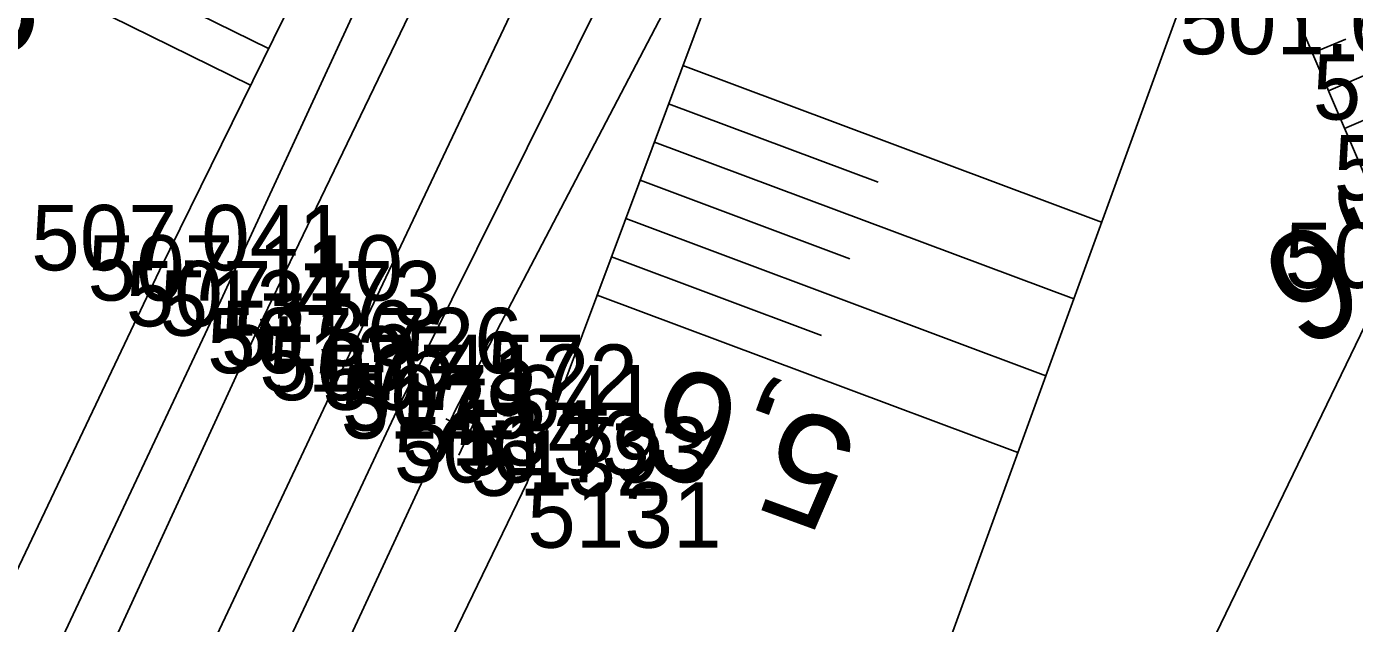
# Model space of a CAD drawing. Extents: x -1234191 to 23050, y -1290331 to -741191.
# Drawn here: x -864931.11 to -864906.71, y -1104177.48 to -1104166.52 of the extents above; entities that cross this region are included whole.
import ezdxf

# ---------------------------------------------------------------- set-up
doc = ezdxf.new("R2010")
doc.units = 0
for name, color, linetype in [('Vrstva 1', 7, 'Continuous'), ('Vrstva 4', 7, 'Continuous'), ('Vrstva 48', 7, 'Continuous'), ('Vrstva 49', 7, 'Continuous'), ('Vrstva 53', 7, 'Continuous'), ('Vrstva 60', 7, 'Continuous'), ('Vrstva 61', 7, 'Continuous'), ('Vrstva 7', 7, 'Continuous')]:
    doc.layers.add(name, color=color, linetype=linetype)

msp = doc.modelspace()

# ---------------------------------------------------------------- linework, layer by layer
at = {"layer": 'Vrstva 1'}
msp.add_lwpolyline([(-864901.047, -1104121.559), (-864916.565, -1104154.351), (-864925.339, -1104172.885), (-864944.002, -1104212.337), (-864964.217, -1104254.962), (-864977.418, -1104282.855), (-864985.969, -1104301.05), (-864995.949, -1104322.924), (-865007.036, -1104348.757), (-865009.876, -1104355.675), (-865017.283, -1104374.467), (-865024.914, -1104395.038), (-865030.44, -1104410.815), (-865038.783, -1104436.326), (-865045.693, -1104459.258), (-865049.189, -1104471.617), (-865054.207, -1104490.554), (-865059.553, -1104512.44), (-865064.941, -1104536.848), (-865071.025, -1104567.673), (-865074.713, -1104586.536), (-865078.305, -1104602.828), (-865080.547, -1104611.718)], dxfattribs=at)
at = {"layer": 'Vrstva 4'}
for points in [[(-865072.401, -1104567.618), (-865066.463, -1104536.55), (-865060.913, -1104512.066), (-865055.709, -1104490.153), (-865047.073, -1104458.857), (-865040.486, -1104436.07), (-865031.886, -1104410.419), (-865026.399, -1104394.392), (-865018.686, -1104374.192), (-865008.477, -1104348.473), (-864997.439, -1104322.281), (-864987.449, -1104300.278), (-864978.799, -1104282.105), (-864965.652, -1104254.247), (-864945.166, -1104211.779), (-864926.833, -1104172.024), (-864918.06, -1104153.787), (-864902.69, -1104120.731)], [(-865063.702, -1104537.309), (-865058.331, -1104512.881), (-865052.983, -1104490.858), (-865044.466, -1104459.649), (-865037.179, -1104436.779), (-865029.251, -1104411.188), (-865023.728, -1104395.55), (-865016.118, -1104375), (-865005.806, -1104349.555), (-864994.839, -1104323.639), (-864984.724, -1104301.521), (-864976.232, -1104283.475), (-864963.042, -1104255.58), (-864942.721, -1104212.722), (-864924.21, -1104173.38), (-864915.109, -1104155.037), (-864899.785, -1104122.194)], [(-864927.537, -1104171.551), (-864922.271, -1104160.156)], [(-864923.227, -1104173.558), (-864917.349, -1104162.317)], [(-864927.537, -1104171.551), (-864946.122, -1104211.015), (-864966.397, -1104253.745), (-864979.687, -1104281.617), (-864988.124, -1104299.831), (-864998.273, -1104322.063), (-865009.526, -1104348.214), (-865019.8, -1104373.88), (-865026.899, -1104394.004), (-865032.817, -1104410.326), (-865041.145, -1104435.799), (-865048.082, -1104458.416), (-865056.834, -1104489.928), (-865059.476, -1104500.622), (-865060.436, -1104503.623), (-865062.382, -1104511.94), (-865067.151, -1104536.525), (-865073.392, -1104567.618)], [(-864923.227, -1104173.558), (-864941.762, -1104213.424), (-864962.131, -1104256.069), (-864975.475, -1104284.279), (-864983.983, -1104301.955), (-864993.741, -1104323.941), (-865004.782, -1104349.67), (-865015.468, -1104375.166), (-865023.032, -1104395.765), (-865028.561, -1104411.621), (-865036.845, -1104436.96), (-865043.653, -1104459.827), (-865052.045, -1104491.023), (-865057.32, -1104513.2), (-865062.707, -1104537.535)]]:
    msp.add_lwpolyline(points, dxfattribs=at)
at = {"layer": 'Vrstva 48'}
for p, q in [((-864926.993, -1104167.597), (-864937.592, -1104162.379)), ((-864926.661, -1104166.925), (-864931.999, -1104164.297)), ((-864907.483, -1104167.01), (-864906.868, -1104166.749)), ((-864919.048, -1104167.236), (-864911.354, -1104170.112)), ((-864907.188, -1104167.7), (-864905.917, -1104167.154)), ((-864919.31, -1104167.938), (-864915.46, -1104169.377)), ((-864906.892, -1104168.389), (-864906.236, -1104168.107)), ((-864919.573, -1104168.641), (-864911.867, -1104171.521)), ((-864919.835, -1104169.343), (-864915.98, -1104170.785)), ((-864920.098, -1104170.046), (-864912.381, -1104172.931)), ((-864920.361, -1104170.748), (-864916.499, -1104172.192)), ((-864920.623, -1104171.451), (-864912.894, -1104174.34))]:
    msp.add_line(p, q, dxfattribs=at)
at = {"layer": 'Vrstva 49'}
for points in [[(-864922.271, -1104160.156), (-864923.396, -1104160.292), (-864928.666, -1104170.996), (-864947.428, -1104210.436), (-864967.551, -1104251.903), (-864981.449, -1104280.353), (-864989.392, -1104299.375), (-865000.219, -1104321.338), (-865010.894, -1104347.75), (-865021.252, -1104373.363), (-865029.497, -1104393.053), (-865035.387, -1104410.582), (-865042.965, -1104436.639), (-865049.291, -1104458.044), (-865053.072, -1104471.221), (-865053.072, -1104471.221)], [(-864940.928, -1104214.168), (-864921.909, -1104174.89), (-864918.069, -1104164.618), (-864917.349, -1104162.317)], [(-864930.248, -1104207.687), (-864915.261, -1104180.84), (-864908.959, -1104163.535), (-864910.416, -1104164.456)], [(-864905.633, -1104171.32), (-864907.476, -1104167.028), (-864908.959, -1104163.535)]]:
    msp.add_lwpolyline(points, dxfattribs=at)
at = {"layer": 'Vrstva 53'}
msp.add_lwpolyline([(-864807.11, -1103958.19), (-864822.22, -1104000.506), (-864835.282, -1104037.319), (-864838.007, -1104046.952), (-864851.715, -1104040.756), (-864863.241, -1104063.669), (-864844.615, -1104073.615), (-864887.124, -1104118.022), (-864905.228, -1104169.337), (-864947.721, -1104257.324), (-865004.66, -1104374.194), (-865032.104, -1104446.327), (-865047.809, -1104514.607), (-865065.291, -1104601.643)], dxfattribs=at)
at = {"layer": 'Vrstva 60'}
for p, q in [((-864907.476, -1104167.028), (-864907.476, -1104167.028)), ((-864928.666, -1104170.996), (-864928.666, -1104170.996)), ((-864927.537, -1104171.551), (-864927.537, -1104171.551)), ((-864926.833, -1104172.024), (-864926.833, -1104172.024)), ((-864925.339, -1104172.885), (-864925.339, -1104172.885)), ((-864924.21, -1104173.38), (-864924.21, -1104173.38)), ((-864923.227, -1104173.558), (-864923.227, -1104173.558)), ((-864922.954, -1104173.936), (-864922.954, -1104173.936)), ((-864921.909, -1104174.89), (-864921.909, -1104174.89))]:
    msp.add_line(p, q, dxfattribs=at)
at = {"layer": 'Vrstva 7'}
for p, q in [((-864922.74, -1104173.484), (-864923.168, -1104174.388)), ((-864922.502, -1104174.15), (-864923.406, -1104173.722))]:
    msp.add_line(p, q, dxfattribs=at)

# ---------------------------------------------------------------- texts
at = {"layer": 'Vrstva 48'}
for s, rotation, p in [('8,0', 153.7872, (-864930.697, -1104166.253)), ('0,6', 203.2389, (-864905.119, -1104169.144)), ('5,6', 159.9898, (-864915.73, -1104173.954))]:
    msp.add_text(s, height=2, rotation=rotation, dxfattribs=at).set_placement(p)
at = {"layer": 'Vrstva 60'}
for s, p in [('5480', (-864907.476, -1104168.228)), ('5137', (-864928.666, -1104172.196)), ('5136', (-864927.537, -1104172.751)), ('5135', (-864926.833, -1104173.224)), ('5129', (-864925.339, -1104174.085)), ('5134', (-864924.21, -1104174.58)), ('5133', (-864923.227, -1104174.758)), ('5132', (-864922.954, -1104175.136)), ('5131', (-864921.909, -1104176.09))]:
    msp.add_text(s, height=1.2, dxfattribs=at).set_placement(p)
at = {"layer": 'Vrstva 61'}
for s, p in [('501.620', (-864909.927, -1104167.028)), ('501.207', (-864907.089, -1104169.708)), ('507.041', (-864931.023, -1104170.996)), ('501.931', (-864907.99, -1104171.32)), ('507.110', (-864929.988, -1104171.551)), ('507.473', (-864929.285, -1104172.024)), ('507.726', (-864927.791, -1104172.885)), ('507.457', (-864926.662, -1104173.38)), ('507.122', (-864925.675, -1104173.558)), ('507.641', (-864925.311, -1104173.936)), ('506.793', (-864924.361, -1104174.89))]:
    msp.add_text(s, height=1.2, dxfattribs=at).set_placement(p)

doc.saveas('drawing.dxf')
